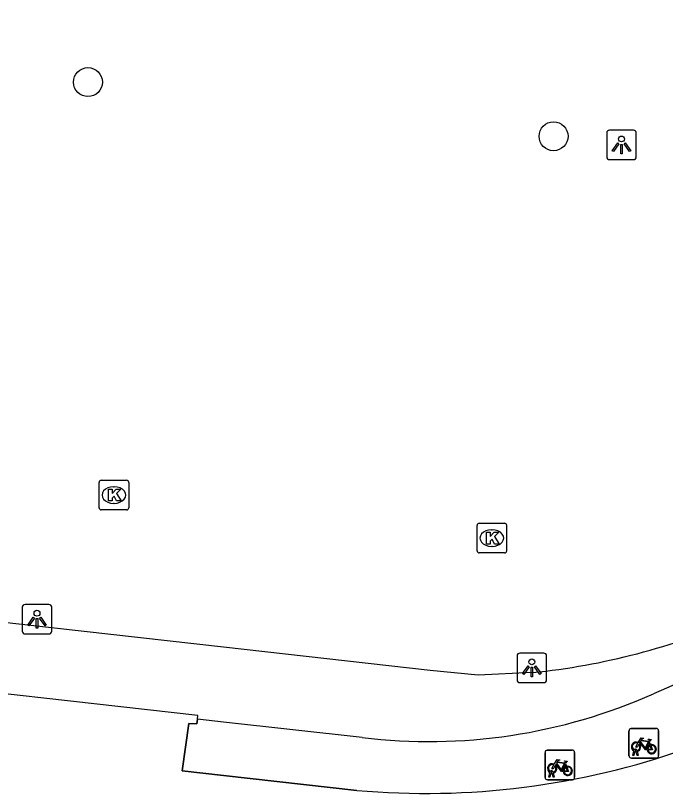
# Model space of a CAD drawing. Extents: x 162026 to 163499, y 387297 to 388169.
# Drawn here: x 162492.97 to 162514.93, y 387578.76 to 387605.06 of the extents above; entities that cross this region are included whole.
import ezdxf

# ---------------------------------------------------------------- set-up
doc = ezdxf.new("R2010")
doc.units = 0
for name, color, linetype in [('IMGEO_Boom', 7, 'Continuous'), ('IMGEO_Fietsenrek', 7, 'Continuous'), ('IMGEO_Kolk', 7, 'Continuous'), ('IMGEO_Lichtpunt', 7, 'Continuous'), ('IMGEO_Pand', 7, 'Continuous'), ('IMGEO_Pand_overbouw', 7, 'Continuous'), ('IMGEO_Voetpad_open', 7, 'Continuous')]:
    doc.layers.add(name, color=color, linetype=linetype)

msp = doc.modelspace()

# ---------------------------------------------------------------- linework, layer by layer
at = {"layer": 'IMGEO_Boom'}
for centre in [(162495.416, 387602.807), (162511.148, 387600.974)]:
    msp.add_circle(centre, 0.489, dxfattribs=at)
at = {"layer": 'IMGEO_Fietsenrek'}
for p, q in [((162513.772, 387580.951), (162514.613, 387580.951)), ((162514.613, 387580.951), (162513.772, 387580.951)), ((162514.697, 387580.876), (162514.697, 387580.035)), ((162514.697, 387580.035), (162514.697, 387580.876)), ((162513.697, 387580.026), (162513.697, 387580.867)), ((162513.697, 387580.867), (162513.697, 387580.026)), ((162514.384, 387580.5), (162514.42, 387580.405)), ((162510.861, 387579.293), (162510.861, 387580.134)), ((162510.861, 387580.134), (162510.861, 387579.293)), ((162510.936, 387580.218), (162511.777, 387580.218)), ((162511.777, 387580.218), (162510.936, 387580.218)), ((162511.861, 387580.143), (162511.861, 387579.302)), ((162511.861, 387579.302), (162511.861, 387580.143)), ((162513.824, 387580.035), (162513.863, 387580.195)), ((162513.893, 387580.183), (162513.858, 387580.035)), ((162513.935, 387580.207), (162513.934, 387580.211)), ((162513.976, 387580.035), (162513.942, 387580.177)), ((162513.966, 387580.218), (162513.967, 387580.211)), ((162513.974, 387580.181), (162514.009, 387580.035)), ((162514.622, 387579.951), (162513.781, 387579.951)), ((162513.781, 387579.951), (162514.622, 387579.951)), ((162513.858, 387580.035), (162513.824, 387580.035)), ((162514.009, 387580.035), (162513.976, 387580.035)), ((162511.548, 387579.767), (162511.584, 387579.672)), ((162510.988, 387579.302), (162511.027, 387579.462)), ((162511.022, 387579.302), (162510.988, 387579.302)), ((162511.057, 387579.45), (162511.022, 387579.302)), ((162511.099, 387579.474), (162511.098, 387579.478)), ((162511.14, 387579.302), (162511.106, 387579.444)), ((162511.13, 387579.485), (162511.131, 387579.478)), ((162511.138, 387579.448), (162511.173, 387579.302)), ((162511.173, 387579.302), (162511.14, 387579.302)), ((162511.786, 387579.218), (162510.945, 387579.218)), ((162510.945, 387579.218), (162511.786, 387579.218))]:
    msp.add_line(p, q, dxfattribs=at)
for points in [[(162514.01, 387580.477), (162514.105, 387580.641), (162514.191, 387580.627), (162514.193, 387580.618), (162514.137, 387580.607), (162514.11, 387580.562), (162514.366, 387580.521)], [(162514.031, 387580.425), (162513.979, 387580.335), (162513.939, 387580.31), (162513.94, 387580.357), (162513.995, 387580.451)], [(162514.306, 387580.233), (162514.256, 387580.233), (162514.065, 387580.484), (162514.046, 387580.452)], [(162514.353, 387580.496), (162514.096, 387580.537), (162514.079, 387580.508), (162514.246, 387580.288), (162514.353, 387580.496)], [(162514.401, 387580.398), (162514.371, 387580.475), (162514.262, 387580.257), (162514.305, 387580.257)], [(162514.335, 387580.257), (162514.455, 387580.256), (162514.411, 387580.37)], [(162514.431, 387580.377), (162514.486, 387580.232), (162514.336, 387580.232)], [(162514.366, 387580.521), (162514.391, 387580.57), (162514.385, 387580.574), (162514.362, 387580.578), (162514.35, 387580.585), (162514.349, 387580.588), (162514.351, 387580.593), (162514.446, 387580.578), (162514.448, 387580.568), (162514.438, 387580.555), (162514.426, 387580.549), (162514.412, 387580.555), (162514.384, 387580.5)], [(162511.174, 387579.744), (162511.269, 387579.908), (162511.355, 387579.894), (162511.357, 387579.885), (162511.301, 387579.874), (162511.274, 387579.829), (162511.53, 387579.788)], [(162511.53, 387579.788), (162511.555, 387579.837), (162511.549, 387579.841), (162511.526, 387579.845), (162511.514, 387579.852), (162511.513, 387579.855), (162511.515, 387579.86), (162511.61, 387579.845), (162511.612, 387579.835), (162511.602, 387579.822), (162511.59, 387579.816), (162511.576, 387579.822), (162511.548, 387579.767)], [(162511.195, 387579.692), (162511.143, 387579.602), (162511.103, 387579.577), (162511.104, 387579.624), (162511.159, 387579.718)], [(162511.47, 387579.5), (162511.42, 387579.5), (162511.229, 387579.751), (162511.21, 387579.719)], [(162511.517, 387579.763), (162511.26, 387579.804), (162511.243, 387579.775), (162511.41, 387579.555), (162511.517, 387579.763)], [(162511.565, 387579.665), (162511.535, 387579.742), (162511.426, 387579.524), (162511.469, 387579.524)], [(162511.499, 387579.524), (162511.619, 387579.523), (162511.575, 387579.637)], [(162511.595, 387579.644), (162511.65, 387579.499), (162511.5, 387579.499)]]:
    msp.add_lwpolyline(points, dxfattribs=at)
for centre, radius, start, end in [((162513.775, 387580.873), 0.0779, 92.4484, 184.2845), ((162513.775, 387580.873), 0.0779, 92.4484, 184.2845), ((162514.619, 387580.873), 0.0779, 2.4484, 94.2845), ((162514.619, 387580.873), 0.0779, 2.4484, 94.2845), ((162513.937, 387580.336), 0.159, 62.6766, 242.1369), ((162513.937, 387580.336), 0.129, 63.3192, 238.903), ((162513.937, 387580.336), 0.129, 283.6043, 43.4302), ((162513.937, 387580.336), 0.159, 283.5766, 46.6042), ((162514.464, 387580.252), 0.159, 113.3408, 178.3217), ((162514.464, 387580.252), 0.159, 187.0065, 105.7708), ((162514.464, 387580.252), 0.129, 113.923, 177.9556), ((162514.464, 387580.252), 0.129, 188.6715, 104.5883), ((162510.939, 387580.14), 0.0779, 92.4484, 184.2845), ((162510.939, 387580.14), 0.0779, 92.4484, 184.2845), ((162511.783, 387580.14), 0.0779, 2.4484, 94.2845), ((162511.783, 387580.14), 0.0779, 2.4484, 94.2845), ((162513.917, 387580.207), 0.0499, 12.8025, 158.6934), ((162513.937, 387580.336), 0.159, 253.9967, 271.7867), ((162513.917, 387580.207), 0.0174, 12.8025, 163.4502), ((162513.937, 387580.336), 0.129, 253.415, 269.0204), ((162513.775, 387580.029), 0.0779, 182.4484, 274.2845), ((162513.775, 387580.029), 0.0779, 182.4484, 274.2845), ((162514.619, 387580.029), 0.0779, 272.4484, 4.2845), ((162514.619, 387580.029), 0.0779, 272.4484, 4.2845), ((162511.101, 387579.603), 0.159, 62.6766, 242.1369), ((162511.101, 387579.603), 0.129, 63.3192, 238.903), ((162511.101, 387579.603), 0.129, 283.6043, 43.4302), ((162511.101, 387579.603), 0.159, 283.5766, 46.6042), ((162511.628, 387579.519), 0.159, 113.3408, 178.3217), ((162511.628, 387579.519), 0.159, 187.0065, 105.7708), ((162511.628, 387579.519), 0.129, 113.923, 177.9556), ((162511.628, 387579.519), 0.129, 188.6715, 104.5883), ((162510.939, 387579.296), 0.0779, 182.4484, 274.2845), ((162510.939, 387579.296), 0.0779, 182.4484, 274.2845), ((162511.081, 387579.474), 0.0499, 12.8025, 158.6934), ((162511.101, 387579.603), 0.159, 253.9967, 271.7867), ((162511.081, 387579.474), 0.0174, 12.8025, 163.4502), ((162511.101, 387579.603), 0.129, 253.415, 269.0204), ((162511.783, 387579.296), 0.0779, 272.4484, 4.2845), ((162511.783, 387579.296), 0.0779, 272.4484, 4.2845)]:
    msp.add_arc(centre, radius, start, end, dxfattribs=at)
at = {"layer": 'IMGEO_Kolk'}
for p, q in [((162495.865, 387589.344), (162496.717, 387589.344)), ((162495.79, 387588.418), (162495.79, 387589.27)), ((162496.278, 387589.124), (162496.303, 387589.124)), ((162496.791, 387589.27), (162496.791, 387588.418)), ((162496.301, 387588.564), (162496.276, 387588.564)), ((162496.717, 387588.344), (162495.865, 387588.344)), ((162508.562, 387586.963), (162508.562, 387587.815)), ((162508.637, 387587.889), (162509.489, 387587.889)), ((162509.563, 387587.815), (162509.563, 387586.963)), ((162509.05, 387587.669), (162509.075, 387587.669)), ((162509.073, 387587.109), (162509.048, 387587.109)), ((162509.489, 387586.889), (162508.637, 387586.889))]:
    msp.add_line(p, q, dxfattribs=at)
for points in [[(162495.865, 387589.344), (162496.717, 387589.344)], [(162495.79, 387588.418), (162495.79, 387589.27)], [(162496.111, 387589.044), (162496.234, 387589.044), (162496.234, 387588.893), (162496.364, 387589.044), (162496.528, 387589.044), (162496.382, 387588.893), (162496.535, 387588.644), (162496.383, 387588.644), (162496.298, 387588.808), (162496.234, 387588.741), (162496.234, 387588.644), (162496.111, 387588.644), (162496.111, 387589.044)], [(162496.791, 387589.27), (162496.791, 387588.418)], [(162496.717, 387588.344), (162495.865, 387588.344)], [(162508.562, 387586.963), (162508.562, 387587.815)], [(162508.637, 387587.889), (162509.489, 387587.889)], [(162509.563, 387587.815), (162509.563, 387586.963)], [(162508.883, 387587.589), (162509.006, 387587.589), (162509.006, 387587.438), (162509.136, 387587.589), (162509.3, 387587.589), (162509.154, 387587.438), (162509.307, 387587.189), (162509.155, 387587.189), (162509.07, 387587.353), (162509.006, 387587.286), (162509.006, 387587.189), (162508.883, 387587.189), (162508.883, 387587.589)], [(162509.489, 387586.889), (162508.637, 387586.889)]]:
    msp.add_lwpolyline(points, dxfattribs=at)
for centre, start, end in [((162495.867, 387589.268), 91.552, 178.448), ((162495.867, 387589.268), 91.552, 178.448), ((162496.715, 387589.268), 1.552, 88.448), ((162496.715, 387589.268), 1.552, 88.448), ((162495.867, 387588.42), 181.552, 268.448), ((162495.867, 387588.42), 181.552, 268.448), ((162496.715, 387588.42), 271.552, 358.448), ((162496.715, 387588.42), 271.552, 358.448), ((162508.639, 387587.813), 91.552, 178.448), ((162508.639, 387587.813), 91.552, 178.448), ((162509.487, 387587.813), 1.552, 88.448), ((162509.487, 387587.813), 1.552, 88.448), ((162508.639, 387586.965), 181.552, 268.448), ((162508.639, 387586.965), 181.552, 268.448), ((162509.487, 387586.965), 271.552, 358.448), ((162509.487, 387586.965), 271.552, 358.448)]:
    msp.add_arc(centre, 0.0765, start, end, dxfattribs=at)
for centre, major_axis, ratio, start_param, end_param in [((162496.277, 387588.844), (-0.387, 0.002), 0.722429, 4.712389, 7.853982), ((162496.302, 387588.844), (-0.39, 0.002), 0.717154, 1.570796, 4.712389), ((162509.049, 387587.389), (-0.387, 0.002), 0.722429, 4.712389, 7.853982), ((162509.074, 387587.389), (-0.39, 0.002), 0.717154, 1.570796, 4.712389)]:
    msp.add_ellipse(centre, major_axis=major_axis, ratio=ratio, start_param=start_param, end_param=end_param, dxfattribs=at)
at = {"layer": 'IMGEO_Lichtpunt'}
for p, q in [((162513.847, 387601.182), (162513.039, 387601.182)), ((162513.847, 387601.182), (162513.039, 387601.182)), ((162512.945, 387601.087), (162512.945, 387600.28)), ((162512.945, 387601.087), (162512.945, 387600.28)), ((162513.941, 387600.28), (162513.941, 387601.087)), ((162513.941, 387600.28), (162513.941, 387601.087)), ((162513.039, 387600.186), (162513.847, 387600.186)), ((162513.039, 387600.186), (162513.847, 387600.186)), ((162494.096, 387585.145), (162493.288, 387585.145)), ((162494.096, 387585.145), (162493.288, 387585.145)), ((162493.194, 387585.05), (162493.194, 387584.243)), ((162493.194, 387585.05), (162493.194, 387584.243)), ((162494.19, 387584.243), (162494.19, 387585.05)), ((162494.19, 387584.243), (162494.19, 387585.05)), ((162493.288, 387584.149), (162494.096, 387584.149)), ((162493.288, 387584.149), (162494.096, 387584.149)), ((162509.915, 387583.405), (162509.915, 387582.598)), ((162509.915, 387583.405), (162509.915, 387582.598)), ((162510.817, 387583.5), (162510.009, 387583.5)), ((162510.817, 387583.5), (162510.009, 387583.5)), ((162510.911, 387582.598), (162510.911, 387583.405)), ((162510.911, 387582.598), (162510.911, 387583.405)), ((162510.009, 387582.504), (162510.817, 387582.504)), ((162510.009, 387582.504), (162510.817, 387582.504))]:
    msp.add_line(p, q, dxfattribs=at)
for points in [[(162513.319, 387600.751), (162513.358, 387600.723), (162513.17, 387600.461), (162513.132, 387600.488), (162513.319, 387600.751)], [(162513.421, 387600.703), (162513.468, 387600.703), (162513.468, 387600.381), (162513.421, 387600.381), (162513.421, 387600.703)], [(162513.531, 387600.723), (162513.569, 387600.75), (162513.756, 387600.488), (162513.717, 387600.46), (162513.531, 387600.723)], [(162493.568, 387584.714), (162493.607, 387584.686), (162493.419, 387584.424), (162493.381, 387584.451), (162493.568, 387584.714)], [(162493.67, 387584.666), (162493.717, 387584.666), (162493.717, 387584.344), (162493.67, 387584.344), (162493.67, 387584.666)], [(162493.78, 387584.686), (162493.818, 387584.713), (162494.005, 387584.451), (162493.966, 387584.423), (162493.78, 387584.686)], [(162510.289, 387583.069), (162510.328, 387583.041), (162510.14, 387582.779), (162510.102, 387582.806), (162510.289, 387583.069)], [(162510.391, 387583.021), (162510.438, 387583.021), (162510.438, 387582.699), (162510.391, 387582.699), (162510.391, 387583.021)], [(162510.501, 387583.041), (162510.539, 387583.068), (162510.726, 387582.806), (162510.687, 387582.778), (162510.501, 387583.041)]]:
    msp.add_lwpolyline(points, dxfattribs=at)
for centre in [(162513.444, 387600.885), (162493.693, 387584.848), (162510.414, 387583.203)]:
    msp.add_circle(centre, 0.0994, dxfattribs=at)
for centre, start, end in [((162513.039, 387601.087), 90, 180), ((162513.039, 387601.087), 90, 180), ((162513.847, 387601.087), 0, 90), ((162513.847, 387601.087), 0, 90), ((162513.039, 387600.28), 180, 270), ((162513.039, 387600.28), 180, 270), ((162513.847, 387600.28), 270, 0), ((162513.847, 387600.28), 270, 360), ((162493.288, 387585.05), 90, 180), ((162493.288, 387585.05), 90, 180), ((162494.096, 387585.05), 0, 90), ((162494.096, 387585.05), 0, 90), ((162493.288, 387584.243), 180, 270), ((162493.288, 387584.243), 180, 270), ((162494.096, 387584.243), 270, 0), ((162494.096, 387584.243), 270, 360), ((162510.009, 387583.405), 90, 180), ((162510.009, 387583.405), 90, 180), ((162510.817, 387583.405), 0, 90), ((162510.817, 387583.405), 0, 90), ((162510.009, 387582.598), 180, 270), ((162510.009, 387582.598), 180, 270), ((162510.817, 387582.598), 270, 0), ((162510.817, 387582.598), 270, 360)]:
    msp.add_arc(centre, 0.0946, start, end, dxfattribs=at)
at = {"layer": 'IMGEO_Pand'}
for points in [[(162499.111, 387581.27), (162499.127, 387581.396), (162476.705, 387583.918)], [(162504.499, 387578.859), (162500, 387579.363), (162498.604, 387579.52), (162498.821, 387581.124), (162499.099, 387581.104), (162499.111, 387581.27)]]:
    msp.add_lwpolyline(points, dxfattribs=at)
msp.add_arc((162506.829, 387605.086), 26.331, 264.9222, 289.5719, dxfattribs=at)
at = {"layer": 'IMGEO_Pand_overbouw'}
for points in [[(162589.229, 387614.65), (162562.047, 387602.816), (162541.034, 387593.668), (162539.2, 387592.869), (162536.202, 387591.564), (162532.238, 387589.839), (162528.908, 387588.389), (162528.461, 387588.194), (162514.525, 387582.127)], [(162504.685, 387580.643), (162500, 387581.17), (162499.111, 387581.27), (162499.099, 387581.104), (162498.821, 387581.124), (162498.604, 387579.52), (162500, 387579.363), (162504.499, 387578.859)]]:
    msp.add_lwpolyline(points, dxfattribs=at)
for centre, radius, start, end in [((162506.923, 387599.169), 18.66, 263.1116, 294.041), ((162506.829, 387605.086), 26.331, 264.9222, 289.5719)]:
    msp.add_arc(centre, radius, start, end, dxfattribs=at)
at = {"layer": 'IMGEO_Voetpad_open'}
for points in [[(162528.461, 387588.194), (162514.525, 387582.127)], [(162510.434, 387582.843), (162508.598, 387582.75), (162506.982, 387582.913), (162500, 387583.699), (162478.042, 387586.171)], [(162504.685, 387580.643), (162500, 387581.17), (162499.111, 387581.27)]]:
    msp.add_lwpolyline(points, dxfattribs=at)
for centre, radius, start, end in [((162508.157, 387605.607), 22.877, 275.7115, 293.7447), ((162506.923, 387599.169), 18.66, 263.1116, 294.041)]:
    msp.add_arc(centre, radius, start, end, dxfattribs=at)

doc.saveas('drawing.dxf')
